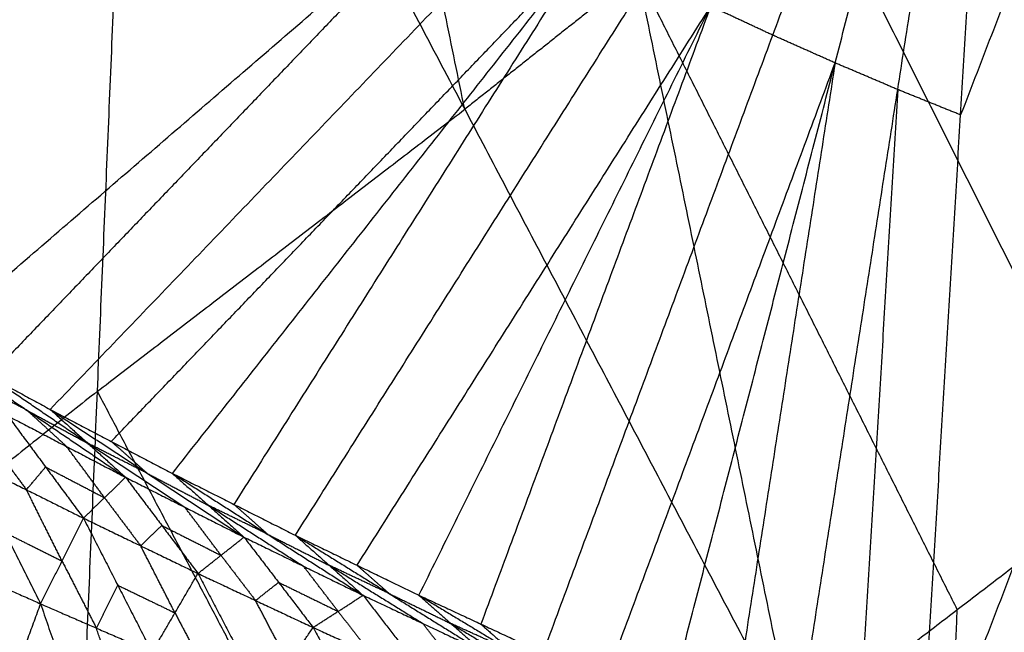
# Model space of a CAD drawing. Header units: millimetres. Extents: x -106 to 110, y -96 to 120.
# Tile 1011 of 1020: x 83.756 to 85.059, y 75.82 to 76.631. Entities that reach past the tile are written whole.
import ezdxf

# ---------------------------------------------------------------- set-up
doc = ezdxf.new("R2010")
doc.units = ezdxf.units.MM
doc.header["$MEASUREMENT"] = 0
doc.layers.add('Default', color=7, linetype='Continuous', true_color=0x000000)

msp = doc.modelspace()

# ---------------------------------------------------------------- linework, layer by layer
at = {"layer": 'Default'}
for points in [[(84.7661, 78.0183, 13.1339), (84.9896, 77.0171, 13.2868), (85.2132, 76.016, 13.4396)], [(84.7661, 78.0183, 13.1339), (85.1794, 77.1619, 13.2166), (85.5927, 76.3055, 13.2993)], [(84.3664, 77.7029, 13.3468), (84.5737, 76.6939, 13.4339), (84.781, 75.685, 13.5211)], [(84.3664, 77.7029, 13.3468), (84.7898, 76.8594, 13.3932), (85.2132, 76.016, 13.4396)], [(84.3452, 76.5128, 13.5061), (84.2416, 77.0173, 13.4625), (84.1379, 77.5218, 13.419)], [(83.6357, 76.2029, 11.7505), (84.3463, 76.8159, 11.6645), (85.057, 77.4288, 11.5786)], [(83.7965, 76.1155, 11.7934), (84.4268, 76.7722, 11.686), (85.057, 77.4288, 11.5786)], [(83.9583, 76.0308, 11.8378), (84.5077, 76.7298, 11.7082), (85.057, 77.4288, 11.5786)], [(84.121, 75.9488, 11.8838), (84.589, 76.6888, 11.7312), (85.057, 77.4288, 11.5786)], [(84.2845, 75.8695, 11.9314), (84.6707, 76.6492, 11.755), (85.057, 77.4288, 11.5786)], [(84.4488, 75.793, 11.9806), (84.7529, 76.6109, 11.7796), (85.057, 77.4288, 11.5786)], [(84.6138, 75.7195, 12.0313), (84.8354, 76.5742, 11.8049), (85.057, 77.4288, 11.5786)], [(84.7795, 75.649, 12.0837), (84.9183, 76.5389, 11.8311), (85.057, 77.4288, 11.5786)], [(84.946, 75.5817, 12.1377), (85.0015, 76.5053, 11.8581), (85.057, 77.4288, 11.5786)], [(85.3487, 77.4051, 11.644), (85.1751, 76.9552, 11.751), (85.0015, 76.5053, 11.8581)], [(84.946, 75.5817, 12.1377), (85.2932, 76.4816, 11.9235), (85.6404, 77.3814, 11.7094)], [(82.8751, 76.5181, 13.505), (83.3923, 76.9294, 13.4981), (83.9094, 77.3407, 13.4911)], [(83.8087, 74.9382, 13.4556), (83.859, 76.1395, 13.4734), (83.9094, 77.3407, 13.4911)], [(83.9094, 77.3407, 13.4911), (84.3452, 76.5128, 13.5061), (84.781, 75.685, 13.5211)], [(85.4029, 76.1607, 13.3694), (85.1963, 76.5889, 13.3281), (84.9896, 77.0171, 13.2868)], [(84.3463, 76.8159, 11.6645), (84.0312, 76.4875, 11.7182), (83.7161, 76.1592, 11.772)], [(83.8774, 76.0732, 11.8156), (84.1926, 76.4015, 11.7619), (84.5077, 76.7298, 11.7082)], [(84.5077, 76.7298, 11.7082), (84.2737, 76.3598, 11.7845), (84.0397, 75.9898, 11.8608)], [(84.5737, 76.6939, 13.4339), (84.4595, 76.6034, 13.47), (84.3452, 76.5128, 13.5061)], [(84.9971, 75.8505, 13.4803), (84.7854, 76.2722, 13.4571), (84.5737, 76.6939, 13.4339)], [(84.2027, 75.9091, 11.9076), (84.4367, 76.2791, 11.8313), (84.6707, 76.6492, 11.755)], [(84.6707, 76.6492, 11.755), (84.5187, 76.2402, 11.8555), (84.3666, 75.8313, 11.956)], [(84.7529, 76.6109, 11.7796), (84.7118, 76.6301, 11.7673), (84.6707, 76.6492, 11.755)], [(84.8354, 76.5742, 11.8049), (84.7941, 76.5926, 11.7922), (84.7529, 76.6109, 11.7796)], [(84.5313, 75.7563, 12.0059), (84.6833, 76.1652, 11.9054), (84.8354, 76.5742, 11.8049)], [(84.8354, 76.5742, 11.8049), (84.766, 76.1292, 11.9312), (84.6967, 75.6843, 12.0575)], [(84.9183, 76.5389, 11.8311), (84.8768, 76.5566, 11.818), (84.8354, 76.5742, 11.8049)], [(84.9183, 76.5389, 11.8311), (84.8905, 76.0772, 11.9709), (84.8628, 75.6154, 12.1107)], [(85.0015, 76.5053, 11.8581), (84.9599, 76.5221, 11.8446), (84.9183, 76.5389, 11.8311)], [(82.8751, 76.5181, 13.505), (83.3419, 75.7282, 13.4803), (83.8087, 74.9382, 13.4556)], [(83.859, 76.1395, 13.4734), (84.1021, 76.3262, 13.4897), (84.3452, 76.5128, 13.5061)], [(85.0296, 75.5497, 12.1655), (85.2031, 75.9996, 12.0585), (85.3767, 76.4495, 11.9514)], [(83.6357, 76.2029, 11.7505), (83.7161, 76.1592, 11.772), (83.7965, 76.1155, 11.7934)], [(83.6357, 76.2029, 11.7505), (83.766, 76.1142, 11.6796), (83.8963, 76.0256, 11.6087)], [(83.8464, 76.0706, 11.701), (83.7813, 76.1149, 11.7365), (83.7161, 76.1592, 11.772)], [(83.766, 76.1142, 11.6796), (83.727, 76.1346, 11.6652), (83.688, 76.1549, 11.6507)], [(83.859, 76.1395, 13.4734), (83.6005, 75.9338, 13.4768), (83.3419, 75.7282, 13.4803)], [(84.2948, 75.3116, 13.4883), (84.0769, 75.7255, 13.4808), (83.859, 76.1395, 13.4734)], [(83.7404, 76.107, 11.551), (83.7904, 76.0393, 11.4583), (83.8405, 75.9716, 11.3657)], [(83.7404, 76.107, 11.551), (83.8183, 76.0663, 11.5798), (83.8963, 76.0256, 11.6087)], [(83.8183, 76.0663, 11.5798), (83.7922, 76.0903, 11.6297), (83.766, 76.1142, 11.6796)], [(83.766, 76.1142, 11.6796), (83.8062, 76.0924, 11.6903), (83.8464, 76.0706, 11.701)], [(83.7965, 76.1155, 11.7934), (83.8464, 76.0706, 11.701), (83.8963, 76.0256, 11.6087)], [(83.7965, 76.1155, 11.7934), (83.8774, 76.0732, 11.8156), (83.9583, 76.0308, 11.8378)], [(83.7965, 76.1155, 11.7934), (83.9248, 76.031, 11.7306), (84.053, 75.9464, 11.6678)], [(83.715, 76.0768, 11.4233), (83.7401, 76.043, 11.377), (83.7651, 76.0091, 11.3307)], [(83.8464, 76.0706, 11.701), (83.9105, 76.0283, 11.6696), (83.9747, 75.986, 11.6382)], [(83.9248, 76.031, 11.7306), (83.8856, 76.0508, 11.7158), (83.8464, 76.0706, 11.701)], [(83.8774, 76.0732, 11.8156), (83.9011, 76.0521, 11.7731), (83.9248, 76.031, 11.7306)], [(83.8684, 75.9986, 11.4872), (83.8434, 76.0325, 11.5335), (83.8183, 76.0663, 11.5798)], [(83.6897, 76.0466, 11.2956), (83.7368, 75.9523, 11.2094), (83.7838, 75.8581, 11.1233)], [(83.6897, 76.0466, 11.2956), (83.7651, 76.0091, 11.3307), (83.8405, 75.9716, 11.3657)], [(83.7651, 76.0091, 11.3307), (83.7778, 76.0242, 11.3945), (83.7904, 76.0393, 11.4583)], [(83.7904, 76.0393, 11.4583), (83.8294, 76.0189, 11.4728), (83.8684, 75.9986, 11.4872)], [(83.9248, 76.031, 11.7306), (83.9652, 76.0098, 11.7417), (84.0057, 75.9886, 11.7528)], [(83.9583, 76.0308, 11.8378), (84.0057, 75.9886, 11.7528), (84.053, 75.9464, 11.6678)], [(83.9583, 76.0308, 11.8378), (84.0397, 75.9898, 11.8608), (84.121, 75.9488, 11.8838)], [(83.9583, 76.0308, 11.8378), (84.0845, 75.9501, 11.7831), (84.2106, 75.8694, 11.7283)], [(83.8405, 75.9716, 11.3657), (83.8684, 75.9986, 11.4872), (83.8963, 76.0256, 11.6087)], [(83.8963, 76.0256, 11.6087), (83.9442, 75.9619, 11.5228), (83.9921, 75.8983, 11.437)], [(83.8963, 76.0256, 11.6087), (83.9747, 75.986, 11.6382), (84.053, 75.9464, 11.6678)], [(84.781, 75.685, 13.5211), (84.9971, 75.8505, 13.4803), (85.2132, 76.016, 13.4396)], [(83.8122, 75.9148, 11.2445), (83.7886, 75.962, 11.2876), (83.7651, 76.0091, 11.3307)], [(83.8684, 75.9986, 11.4872), (83.8923, 75.9668, 11.4443), (83.9163, 75.9349, 11.4013)], [(84.0057, 75.9886, 11.7528), (84.0688, 75.9482, 11.7254), (84.1318, 75.9079, 11.6981)], [(84.0845, 75.9501, 11.7831), (84.0451, 75.9694, 11.7679), (84.0057, 75.9886, 11.7528)], [(84.0397, 75.9898, 11.8608), (84.0621, 75.97, 11.822), (84.0845, 75.9501, 11.7831)], [(84.0226, 75.9223, 11.5524), (83.9986, 75.9542, 11.5953), (83.9747, 75.986, 11.6382)], [(83.7838, 75.8581, 11.1233), (83.8122, 75.9148, 11.2445), (83.8405, 75.9716, 11.3657)], [(83.8405, 75.9716, 11.3657), (83.8859, 75.8828, 11.2855), (83.9313, 75.794, 11.2052)], [(83.8405, 75.9716, 11.3657), (83.9163, 75.9349, 11.4013), (83.9921, 75.8983, 11.437)], [(83.7368, 75.9523, 11.2094), (83.7745, 75.9336, 11.227), (83.8122, 75.9148, 11.2445)], [(83.9163, 75.9349, 11.4013), (83.9303, 75.9484, 11.4621), (83.9442, 75.9619, 11.5228)], [(83.9442, 75.9619, 11.5228), (83.9834, 75.9421, 11.5376), (84.0226, 75.9223, 11.5524)], [(84.0845, 75.9501, 11.7831), (84.1251, 75.9296, 11.7946), (84.1658, 75.9091, 11.8061)], [(83.9921, 75.8983, 11.437), (84.0226, 75.9223, 11.5524), (84.053, 75.9464, 11.6678)], [(84.053, 75.9464, 11.6678), (84.0988, 75.8866, 11.5887), (84.1445, 75.8268, 11.5095)], [(84.053, 75.9464, 11.6678), (84.1318, 75.9079, 11.6981), (84.2106, 75.8694, 11.7283)], [(84.121, 75.9488, 11.8838), (84.1658, 75.9091, 11.8061), (84.2106, 75.8694, 11.7283)], [(84.121, 75.9488, 11.8838), (84.2027, 75.9091, 11.9076), (84.2845, 75.8695, 11.9314)], [(84.121, 75.9488, 11.8838), (84.245, 75.8718, 11.837), (84.3689, 75.7948, 11.7902)], [(83.6371, 75.9235, 11.0424), (83.7105, 75.8908, 11.0828), (83.7838, 75.8581, 11.1233)], [(83.9617, 75.8461, 11.3211), (83.939, 75.8905, 11.3612), (83.9163, 75.9349, 11.4013)], [(83.8122, 75.9148, 11.2445), (83.8349, 75.8704, 11.2044), (83.8576, 75.826, 11.1642)], [(84.0226, 75.9223, 11.5524), (84.0454, 75.8924, 11.5128), (84.0683, 75.8625, 11.4732)], [(83.9313, 75.794, 11.2052), (83.9617, 75.8461, 11.3211), (83.9921, 75.8983, 11.437)], [(83.9921, 75.8983, 11.437), (84.0358, 75.8148, 11.3626), (84.0795, 75.7313, 11.2882)], [(83.9921, 75.8983, 11.437), (84.0683, 75.8625, 11.4732), (84.1445, 75.8268, 11.5095)], [(84.1776, 75.8481, 11.6189), (84.1547, 75.878, 11.6585), (84.1318, 75.9079, 11.6981)], [(84.1658, 75.9091, 11.8061), (84.2278, 75.8706, 11.7827), (84.2898, 75.8321, 11.7593)], [(84.245, 75.8718, 11.837), (84.2054, 75.8904, 11.8216), (84.1658, 75.9091, 11.8061)], [(84.2027, 75.9091, 11.9076), (84.2239, 75.8905, 11.8723), (84.245, 75.8718, 11.837)], [(84.0683, 75.8625, 11.4732), (84.0835, 75.8745, 11.531), (84.0988, 75.8866, 11.5887)], [(84.0988, 75.8866, 11.5887), (84.1382, 75.8673, 11.6038), (84.1776, 75.8481, 11.6189)], [(83.8576, 75.826, 11.1642), (83.8717, 75.8544, 11.2249), (83.8859, 75.8828, 11.2855)], [(83.8859, 75.8828, 11.2855), (83.9238, 75.8644, 11.3033), (83.9617, 75.8461, 11.3211)], [(84.245, 75.8718, 11.837), (84.2858, 75.852, 11.8489), (84.3267, 75.8321, 11.8608)], [(84.112, 75.779, 11.3989), (84.0902, 75.8208, 11.4361), (84.0683, 75.8625, 11.4732)], [(84.1445, 75.8268, 11.5095), (84.1776, 75.8481, 11.6189), (84.2106, 75.8694, 11.7283)], [(84.2106, 75.8694, 11.7283), (84.2541, 75.8133, 11.6558), (84.2977, 75.7572, 11.5833)], [(84.2106, 75.8694, 11.7283), (84.2898, 75.8321, 11.7593), (84.3689, 75.7948, 11.7902)], [(84.2845, 75.8695, 11.9314), (84.3267, 75.8321, 11.8608), (84.3689, 75.7948, 11.7902)], [(84.2845, 75.8695, 11.9314), (84.3666, 75.8313, 11.956), (84.4488, 75.793, 11.9806)], [(84.2845, 75.8695, 11.9314), (84.4063, 75.796, 11.8925), (84.528, 75.7226, 11.8536)], [(83.718, 75.6786, 10.8999), (83.7509, 75.7683, 11.0116), (83.7838, 75.8581, 11.1233)], [(83.7838, 75.8581, 11.1233), (83.8232, 75.7425, 11.0568), (83.8625, 75.627, 10.9903)], [(83.7838, 75.8581, 11.1233), (83.8576, 75.826, 11.1642), (83.9313, 75.794, 11.2052)], [(83.9617, 75.8461, 11.3211), (83.9836, 75.8044, 11.2839), (84.0054, 75.7626, 11.2467)], [(84.1776, 75.8481, 11.6189), (84.1993, 75.82, 11.5827), (84.2211, 75.792, 11.5464)], [(84.9706, 75.262, 13.5381), (84.9839, 75.5562, 13.5092), (84.9971, 75.8505, 13.4803)], [(83.8969, 75.7105, 11.0977), (83.8772, 75.7682, 11.131), (83.8576, 75.826, 11.1642)], [(84.0795, 75.7313, 11.2882), (84.112, 75.779, 11.3989), (84.1445, 75.8268, 11.5095)], [(84.1445, 75.8268, 11.5095), (84.1865, 75.7484, 11.4409), (84.2285, 75.67, 11.3723)], [(84.1445, 75.8268, 11.5095), (84.2211, 75.792, 11.5464), (84.2977, 75.7572, 11.5833)], [(84.3333, 75.776, 11.6868), (84.3115, 75.804, 11.723), (84.2898, 75.8321, 11.7593)], [(84.3267, 75.8321, 11.8608), (84.3876, 75.7954, 11.8414), (84.4485, 75.7587, 11.8219)], [(84.4063, 75.796, 11.8925), (84.3665, 75.8141, 11.8767), (84.3267, 75.8321, 11.8608)], [(84.3666, 75.8313, 11.956), (84.3864, 75.8137, 11.9242), (84.4063, 75.796, 11.8925)]]:
    msp.add_open_spline(points, degree=2, dxfattribs=at)

doc.saveas('drawing.dxf')
